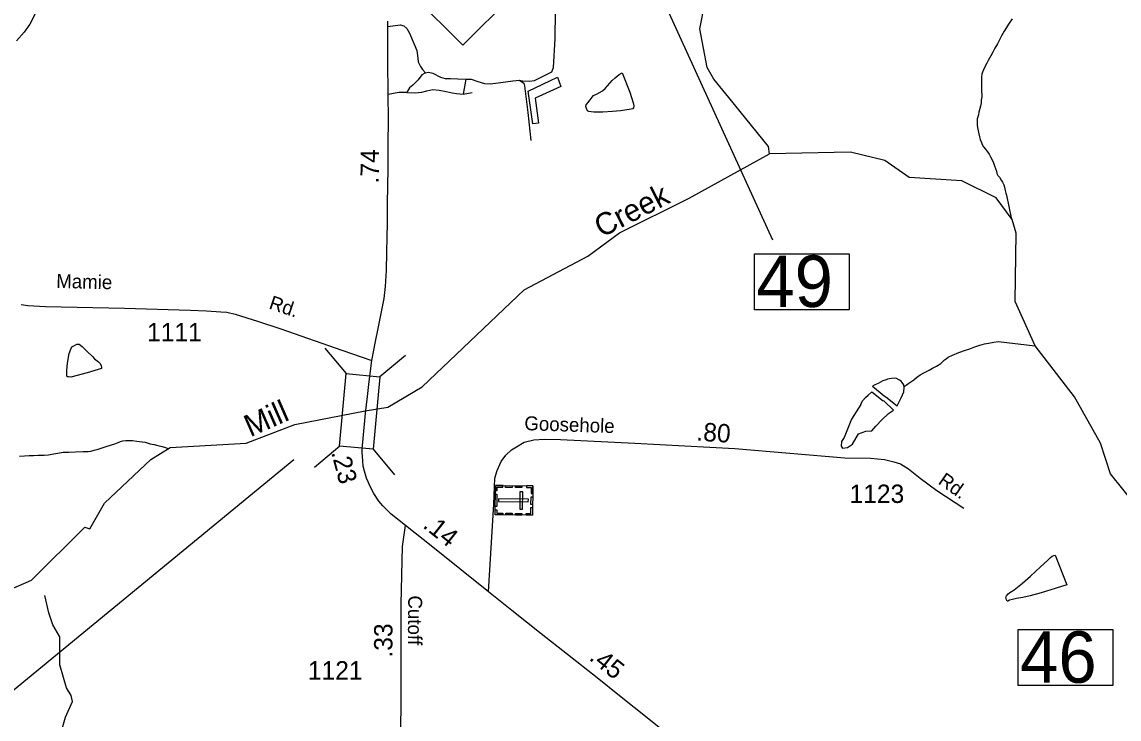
# Model space of a CAD drawing. Extents: x 2082433 to 2279600, y 546599 to 755198.
# Drawn here: x 2159193 to 2166659, y 560858 to 565600 of the extents above; entities that cross this region are included whole.
import ezdxf

# ---------------------------------------------------------------- set-up
doc = ezdxf.new("R2010")
doc.units = 0
for name, color, linetype in [('Exist Cultural Cemetery CELL', 7, 'Continuous'), ('Exist Hydrographic Creek Single Shore', 7, 'Continuous'), ('Exist Hydrographic Creek Single Shore Label', 7, 'Continuous'), ('Exist Hydrographic Pond Under 1500 Sq Ft', 7, 'Continuous'), ('Exist Road Non-System Type 51', 7, 'Continuous'), ('Exist Road Primary NC Attributed', 7, 'Continuous'), ('Exist Road Primary NC Service Mileage Hundredths English Label', 7, 'Continuous'), ('Exist Road Primary NC Shield CELL', 7, 'Continuous'), ('Exist Road Primary NC Structure Standard Bridge CELL', 7, 'Continuous'), ('Exist Road Primary NC Structure Standard Bridge Number Label', 7, 'Continuous'), ('Exist Road Secondary Mileage Hundredths English Label', 7, 'Continuous'), ('Exist Road Secondary Structure Standard Bridge Number Label', 7, 'Continuous'), ('Exist Road Secondary Type 51 Attributed', 7, 'Continuous'), ('Exist Road Secondary Type 51 Label', 7, 'Continuous'), ('Exist Road Secondary Type 51 Number Label', 7, 'Continuous')]:
    doc.layers.add(name, color=color, linetype=linetype)

msp = doc.modelspace()

# ---------------------------------------------------------------- linework, layer by layer
at = {"layer": 'Exist Cultural Cemetery CELL'}
for points in [[(2162669.2, 562443.8), (2162667.2, 562244.7), (2162412.6, 562247.2), (2162414.6, 562446.3)], [(2162425.5, 562388.7), (2162424.7, 562303.9), (2162413.3, 562304), (2162414.1, 562388.8)], [(2162414.3, 562413.2), (2162425.8, 562413.1), (2162426, 562435.1), (2162466.4, 562434.7), (2162466.5, 562445.8), (2162414.7, 562446.3)], [(2162484.5, 562445.6), (2162527.8, 562445.2), (2162527.7, 562433.8), (2162484.4, 562434.2)], [(2162551.8, 562445), (2162595.1, 562444.5), (2162594.9, 562433.1), (2162551.6, 562433.6)], [(2162600.8, 562403.6), (2162582.1, 562403.8), (2162580.9, 562286.1), (2162599.6, 562285.9)], [(2162625.9, 562444.2), (2162625.8, 562432.8), (2162658, 562432.5), (2162657.6, 562392), (2162668.7, 562391.9), (2162669.2, 562443.8)], [(2162638.8, 562335), (2162639, 562353.7), (2162436.2, 562355.7), (2162436.1, 562337.1)], [(2162668.5, 562369.7), (2162667.9, 562317.9), (2162656.5, 562318), (2162657.1, 562369.8)], [(2162413, 562280.3), (2162424.4, 562280.2), (2162424.2, 562258.2), (2162464.6, 562257.8), (2162464.5, 562246.7), (2162412.6, 562247.2)], [(2162485, 562257.9), (2162528.3, 562257.4), (2162528.2, 562246.1), (2162484.9, 562246.5)], [(2162550.9, 562257.2), (2162594.2, 562256.8), (2162594.1, 562245.4), (2162550.8, 562245.8)], [(2162623.9, 562245), (2162624, 562256.4), (2162656.2, 562256.1), (2162656.6, 562296.6), (2162667.7, 562296.5), (2162667.2, 562244.6)]]:
    msp.add_lwpolyline(points, close=True, dxfattribs=at)
at = {"layer": 'Exist Hydrographic Creek Single Shore'}
for points in [[(2164280.3, 564702.8), (2164272.3, 564752.2), (2164003.5, 565085.7), (2163902.1, 565210.2), (2163856.5, 565291.2), (2163805.9, 565554.5), (2163841.3, 565736.7), (2163790.7, 565929.1), (2163633.9, 566116.4), (2163512.4, 566303.7), (2163472.6, 566395.9), (2163420.8, 566551.7), (2163406.7, 566617.4), (2163442.7, 566725.5), (2163550.7, 566769.3), (2163788.4, 566889.9), (2164000.4, 567093.3), (2164102, 567188.7)], [(2165931.9, 565622.6), (2165905.9, 565586.3), (2165892.2, 565562.5)], [(2165892.2, 565562.5), (2165878.2, 565538.2), (2165858.5, 565505.9), (2165844.4, 565478), (2165830.8, 565452.1), (2165814.6, 565422.1), (2165801.1, 565393.7), (2165787.4, 565369.9), (2165769.1, 565337.8), (2165759.9, 565319.7), (2165740, 565285.4), (2165735.9, 565275.5), (2165729.8, 565259.3), (2165725.9, 565245.3), (2165724, 565227.4), (2165722.2, 565201.3), (2165722.2, 565155.5), (2165722.8, 565125.4), (2165725, 565105.5), (2165724.8, 565091.4), (2165721.1, 565069.3), (2165721.1, 565049.4), (2165715.4, 565027.5), (2165705.4, 564985.6), (2165701.7, 564967.6), (2165693.9, 564941.2), (2165694.1, 564927.4), (2165693.9, 564913.6), (2165693.9, 564895.4), (2165698.4, 564871.6), (2165704.5, 564839.4), (2165708.4, 564817.7), (2165714.4, 564799.8), (2165722.6, 564779.5), (2165728.5, 564767.6), (2165736.9, 564751.8), (2165750.9, 564735.9), (2165764.6, 564715.9), (2165775.1, 564699.8), (2165784.9, 564682.1), (2165795.2, 564662.3), (2165805.4, 564642.1), (2165811.6, 564622.1), (2165817.9, 564604.1), (2165823.9, 564586.2), (2165828, 564570.2), (2165834.1, 564556.2), (2165845.8, 564544.3), (2165857.7, 564524.7), (2165865.9, 564510.4), (2165874.1, 564492.6), (2165880.3, 564476.7), (2165884.4, 564454.6), (2165888.7, 564434.8), (2165892.8, 564420.8), (2165924.3, 564267.3)], [(2159655.3, 562152.3), (2159754.3, 562327.5), (2160069.3, 562622.9), (2160202.2, 562705.5), (2160718.3, 562734.4), (2161050.3, 562862.2), (2161529, 562955), (2161683.3, 562980.7), (2161915.4, 563117), (2162611.4, 563778.7), (2163043.4, 564006.2), (2163259.4, 564165.8), (2163732.4, 564402.3), (2164280.3, 564702.8)], [(2168675.5, 560946.8), (2168058.5, 561110.2), (2167756.6, 561349.2), (2167320.5, 561879.5), (2166768.5, 562317.1), (2166600.5, 562527.1), (2166532.5, 562735.2), (2166356.5, 563050.4), (2166087.5, 563397), (2165952.6, 563698.1), (2165958.5, 564163.9), (2165932.5, 564256.2), (2165823.6, 564402.7), (2165589.4, 564519), (2165231.4, 564542.6), (2165064.5, 564657.5), (2164830.5, 564714.7), (2164280.3, 564702.8)], [(2165196.7, 563121), (2165209.9, 563129.4), (2165228, 563143.3), (2165262, 563165.8), (2165279.9, 563181.7), (2165305.9, 563199.7), (2165335.9, 563215.8), (2165367.4, 563232.1), (2165389.4, 563244.2), (2165415.6, 563258.5), (2165445.3, 563276.7), (2165471, 563300.8), (2165483.1, 563308.8), (2165497, 563320.9), (2165524.9, 563332.9), (2165568.8, 563351.4), (2165614.7, 563367.5), (2165644.5, 563377.6), (2165678.5, 563389.9), (2165712.3, 563402.2), (2165742.7, 563410.2), (2165770.6, 563414.5), (2165806.2, 563422.5), (2165836.4, 563426.9), (2166087.5, 563397)], [(2159175.3, 562647.3), (2159209.1, 562649.5), (2159242.7, 562649.7), (2159270.8, 562651.9), (2159302.8, 562652.4), (2159342.8, 562652.4), (2159372.7, 562654.4), (2159396.9, 562660.9), (2159436.5, 562667), (2159472.8, 562673.3), (2159510.7, 562673.3), (2159557.1, 562675.6), (2159608.3, 562677.9), (2159642.4, 562678.1), (2159662.3, 562680.3), (2159684.6, 562686.3), (2159710.7, 562694.5), (2159772.2, 562714.8), (2159824.5, 562729.3), (2159848, 562739), (2159862.4, 562745.4), (2159879.8, 562751.3), (2159900.3, 562753.5), (2159919.8, 562753.8), (2159945.9, 562751.9), (2159974.1, 562748), (2160010, 562744.2), (2160032, 562740.5), (2160066, 562730.4), (2160092.3, 562724.5), (2160116.5, 562718.8), (2160148, 562712.8), (2160168.5, 562705.2), (2160186.2, 562699.3), (2160190.1, 562697.9)], [(2158958.3, 561674.3), (2159257.3, 561802.8), (2159621.3, 562162.8), (2159655.3, 562152.3)], [(2159467.3, 560792.1), (2159489.5, 560870.1), (2159535.9, 560977.9), (2159528.5, 561018.7), (2159495.1, 561070.8), (2159476.5, 561141.3), (2159450.6, 561226.8), (2159450.6, 561323.4), (2159450.6, 561416.3), (2159402.3, 561498), (2159376.3, 561579.7), (2159348.5, 561698.6)]]:
    msp.add_lwpolyline(points, dxfattribs=at)
at = {"layer": 'Exist Hydrographic Pond Under 1500 Sq Ft'}
for points in [[(2162836.5, 565225.1), (2162859, 565161.2), (2162685.5, 565082), (2162693.8, 565014.2), (2162708.3, 564912.3), (2162668.5, 564906.1), (2162637, 565129.9), (2162836.5, 565225.1)], [(2163277.9, 565255), (2163328.6, 565123.2), (2163354.8, 565043.4), (2163357.3, 565027.2), (2163355.3, 565015.4), (2163349.3, 565009.4), (2163339.1, 565007.3), (2163265.6, 564994.8), (2163211.3, 564990.4), (2163145.5, 564986.2), (2163085.4, 564987.6), (2163065.5, 564989.8), (2163049.5, 564991.4), (2163041.7, 564995.4), (2163033.7, 565011.3), (2163029.2, 565025.3), (2163033.5, 565035.6), (2163043.6, 565049.5), (2163058.9, 565071.5), (2163073.3, 565087.6), (2163082.9, 565099.5), (2163106.5, 565111.7), (2163142.6, 565131.8), (2163160.7, 565148.2), (2163178.5, 565166.2), (2163210.1, 565202.4), (2163230.2, 565220.4), (2163258.1, 565242.5), (2163277.9, 565255)], [(2159635.6, 563214), (2159525.5, 563183.2), (2159509.7, 563185.2), (2159499.9, 563187.1), (2159497.8, 563195.1), (2159497.4, 563229.2), (2159503.1, 563279), (2159515, 563345), (2159524.7, 563375.1), (2159532.7, 563389.4), (2159550.5, 563399.2), (2159566.7, 563407.3), (2159582.5, 563407.4), (2159602.6, 563393.4), (2159636.6, 563357.8), (2159673.1, 563323.9), (2159687.1, 563308), (2159713.1, 563288.3), (2159725, 563276.3), (2159731.4, 563260.3), (2159733, 563252.4), (2159733.4, 563242.6), (2159635.6, 563214)], [(2165182.3, 563146.5), (2165176.1, 563156.3), (2165164.4, 563164.2), (2165144.3, 563174.2), (2165128.1, 563176.2), (2165110.3, 563174), (2165084, 563169.9), (2165074, 563165.7), (2165051.9, 563157.7), (2165018.6, 563141.3), (2164998.1, 563131.4), (2164980.5, 563121.5), (2165060.7, 563057.8), (2165070.9, 563049.8)], [(2165070.9, 563049.8), (2165150.1, 562987.7), (2165175.5, 563043.9), (2165195.4, 563083.9), (2165197.5, 563114), (2165195.4, 563132.1), (2165182.3, 563146.5)], [(2164901.5, 562997.7), (2164905.5, 563008), (2164916, 563024.2), (2164933.6, 563044.3), (2164951.3, 563060.3), (2164977.3, 563084.3), (2165053.8, 563022.8)], [(2164901.5, 562997.7), (2164837.9, 562897.7), (2164787.6, 562774.3), (2164770.8, 562746.9), (2164767.8, 562713.4), (2164776.9, 562701.2), (2164812, 562704.2), (2164845.5, 562728.6), (2164885.1, 562797.1), (2164935.4, 562816.9), (2164976.4, 562819.1)], [(2164976.4, 562819.1), (2165003.3, 562851), (2165044.7, 562892.9), (2165090.4, 562935.5), (2165124.3, 562959.6), (2165060.1, 563021.2), (2165053.8, 563022.8)], [(2166224.1, 561973.7), (2166303.3, 561769.9), (2166231.5, 561747.5), (2166129.6, 561717.1), (2166053.9, 561696.5), (2166003.9, 561684.2), (2165962.1, 561678.4), (2165934.2, 561672), (2165914.1, 561665.7), (2165902.4, 561659.8), (2165896.5, 561659.9), (2165892.4, 561667.8), (2165887.9, 561687.5), (2165894, 561695.5), (2165904.1, 561709.8), (2165915.7, 561719.8), (2165945.7, 561738), (2166001.5, 561782.3), (2166057.2, 561830.7), (2166124.9, 561893), (2166172.7, 561937.3), (2166192.1, 561957.4), (2166204.5, 561965.3), (2166216.3, 561969.6), (2166224.1, 561973.7)]]:
    msp.add_lwpolyline(points, dxfattribs=at)
at = {"layer": 'Exist Road Non-System Type 51'}
for p, q in [((2162213.9, 565211.9), (2162195.3, 565110.1)), ((2162195.3, 565110.1), (2162256.4, 565119.4))]:
    msp.add_line(p, q, dxfattribs=at)
for points in [[(2162598.7, 565200.8), (2162646.8, 565197.1), (2162680.2, 565202.6), (2162748.6, 565236), (2162798.6, 565260), (2162809.7, 565291.5), (2162820.8, 565485.8), (2162824.5, 565672.6)], [(2161682.5, 565569.3), (2161766.1, 565580.1), (2161792, 565574.6), (2161812.3, 565556.1), (2161830.8, 565524.6), (2161862.3, 565448.7), (2161878.9, 565406.2), (2161886.3, 565354.4), (2161890, 565328.5), (2161904.8, 565297), (2161917.8, 565276.7), (2161938.1, 565254.5)], [(2161938.1, 565254.5), (2161914.1, 565241.5), (2161888.2, 565206.3), (2161853, 565171.2), (2161830.8, 565152.7), (2161816, 565130.5), (2161812.3, 565119.4)], [(2161938.1, 565254.5), (2161958.5, 565258.2), (2161988.1, 565250.8), (2162041.8, 565224.8), (2162073.2, 565215.6), (2162110.2, 565215.6), (2162158.3, 565213.7), (2162213.9, 565211.9)], [(2161812.3, 565119.4), (2161867.8, 565117.5), (2161914.1, 565123.1), (2161947.4, 565132.3), (2161988.1, 565141.6), (2162032.5, 565136), (2162078.8, 565126.8), (2162121.3, 565117.5), (2162150.9, 565113.8), (2162195.3, 565110.1)], [(2162213.9, 565211.9), (2162249, 565211.9), (2162295.3, 565195.2), (2162341.5, 565182.3), (2162378.5, 565180.4), (2162434, 565186), (2162534, 565200.8), (2162578.4, 565204.5), (2162598.7, 565200.8)], [(2162578.4, 565204.5), (2162608, 565184.1), (2162613.5, 565165.6), (2162635.7, 564984.3), (2162656.1, 564793.7)], [(2161812.3, 565119.4), (2161758.6, 565119.4), (2161684.4, 565107.9)]]:
    msp.add_lwpolyline(points, dxfattribs=at)
at = {"layer": 'Exist Road Primary NC Attributed'}
for points in [[(2161574.5, 563297.5), (2161598, 563427), (2161616.7, 563514.2), (2161657.7, 563718.6), (2161666.5, 563800.2), (2161673.2, 563909), (2161676.3, 564034.7), (2161679.9, 564236.9), (2161681.2, 564365.8), (2161684.4, 564603.1), (2161685.7, 564756.9), (2161686.2, 564944.8), (2161684.4, 565099.2), (2161684, 565175.3), (2161683.1, 565265.6), (2161682.2, 565422.9), (2161682.2, 565548.9), (2161683.1, 565605.4)], [(2161530.7, 562938.5), (2161543.2, 563053), (2161555.7, 563154.1), (2161574.5, 563297.5)], [(2161802.8, 562174.6), (2161706.4, 562251.5), (2161689, 562266.7), (2161648.4, 562308.1), (2161620.3, 562340.3), (2161588.3, 562391.5), (2161561.9, 562438.9), (2161548.1, 562471.2), (2161538.3, 562496.3), (2161524, 562544.1), (2161515.1, 562577.6), (2161511.5, 562614), (2161507.9, 562673.4), (2161508.8, 562695.7), (2161513.7, 562767), (2161530.7, 562938.5)], [(2162367, 561724.3), (2162171.7, 561879.4), (2161988, 562027.1), (2161802.8, 562174.6)], [(2164216.2, 560212.5), (2164186.2, 560256.5), (2164165, 560282), (2164115.1, 560329.3), (2164067.4, 560369.6), (2164038.6, 560393), (2163763.7, 560612.6), (2163675.8, 560683.4), (2163458.2, 560856.9), (2163258.7, 561016.2), (2163106.3, 561137.5), (2162906.4, 561296.8), (2162726.2, 561438.6), (2162526.8, 561597), (2162367, 561724.3)]]:
    msp.add_lwpolyline(points, dxfattribs=at)
at = {"layer": 'Exist Road Primary NC Shield CELL'}
msp.add_lwpolyline([(2161859.7, 565775.3), (2162192.7, 566108.3), (2162525.7, 565775.3), (2162192.7, 565442.3)], close=True, dxfattribs=at)
at = {"layer": 'Exist Road Primary NC Structure Standard Bridge CELL'}
for p, q in [((2161253.8, 563381.8), (2161398.5, 563207.7)), ((2161803.2, 563331.2), (2161629.1, 563186.5)), ((2161357.1, 562713.7), (2161183.1, 562569)), ((2161582.5, 562692.9), (2161727.2, 562518.8))]:
    msp.add_line(p, q, dxfattribs=at)
msp.add_lwpolyline([(2161629.1, 563186.5), (2161583.6, 562692.8), (2161353, 562714.1), (2161398.5, 563207.7)], close=True, dxfattribs=at)
at = {"layer": 'Exist Road Primary NC Structure Standard Bridge Number Label'}
msp.add_line((2161042.9, 562621.1), (2158942.4, 560894.9), dxfattribs=at)
at = {"layer": 'Exist Road Secondary Mileage Hundredths English Label'}
msp.add_line((2163324.1, 566259.2), (2164301.5, 564117.2), dxfattribs=at)
at = {"layer": 'Exist Road Secondary Structure Standard Bridge Number Label'}
for points in [[(2164178.3, 564023.9), (2164822.4, 564023.9), (2164822.4, 563641.6), (2164178.3, 563641.6)], [(2165973.3, 561467.2), (2166617.5, 561467.2), (2166617.5, 561084.9), (2165973.3, 561084.9)]]:
    msp.add_lwpolyline(points, close=True, dxfattribs=at)
at = {"layer": 'Exist Road Secondary Type 51 Attributed'}
for points in [[(2161711.8, 567198.4), (2161598.2, 567201.2), (2161324.7, 567201.2), (2161242.4, 567197.4), (2161149.9, 567182.6), (2161101.8, 567165.9), (2161011.1, 567123.4), (2160748.3, 566973.5), (2160520.7, 566849.5), (2160295, 566725.5), (2159889.7, 566510.9), (2159641.8, 566379.5), (2159558.5, 566316.6), (2159504.8, 566264.8), (2159454.9, 566205.6), (2159417.9, 566148.2), (2159373.5, 566035.3), (2159332.8, 565802.2), (2159306.9, 565711.5), (2159284.7, 565659.7), (2159245.8, 565585.7), (2159206.9, 565530.2), (2159155.1, 565471)], [(2159187.6, 563678.8), (2159232.5, 563671.1), (2159353, 563663.5), (2159890, 563653.9), (2160338.5, 563638.6), (2160448.5, 563635.7), (2160546.4, 563628.4), (2160585.9, 563625.6), (2160643.5, 563611.8), (2160795.6, 563565), (2160955.3, 563511.4), (2161369.9, 563366.6), (2161574.5, 563297.5)], [(2162367, 561724.3), (2162403.4, 562318.6), (2162411.9, 562497.1), (2162426.1, 562548), (2162454.4, 562610.3), (2162485.5, 562652.8), (2162525.2, 562689.6), (2162559.2, 562709.5), (2162610.1, 562741.8), (2162676.9, 562756.3), (2162746.7, 562762.1), (2162857.1, 562759.2), (2163363.5, 562734.5), (2164043.1, 562698.1), (2164793.3, 562634.7), (2164966.6, 562632.1), (2165062.1, 562623.4), (2165127.1, 562608.8), (2165171.7, 562593.4), (2165225.5, 562559.4), (2165304.8, 562497.1), (2165418.1, 562412.1), (2165602.2, 562293.2)], [(2161766.7, 560331.7), (2161773.4, 560987.6), (2161773.3, 561639.9), (2161781.8, 562032.7), (2161802.8, 562174.6)]]:
    msp.add_lwpolyline(points, dxfattribs=at)

# ---------------------------------------------------------------- texts
at = {"layer": 'Exist Hydrographic Creek Single Shore Label'}
for s, rotation, p in [('Creek', 27.04237, (2163136.7, 564130.4)), ('Mill', 23.68903, (2160746.1, 562774.4))]:
    msp.add_text(s, height=150, rotation=rotation, dxfattribs=at).set_placement(p)
at = {"layer": 'Exist Road Primary NC Service Mileage Hundredths English Label'}
for s, rotation, p in [('.74', 89.49502, (2161621, 564501.5)), ('.23', 284.92513, (2161296.1, 562671.9)), ('.14', 321.4516, (2161914.7, 562165.3)), ('.45', 321.50061, (2163046.2, 561265.1))]:
    msp.add_text(s, height=125, rotation=rotation, dxfattribs=at).set_placement(p)
at = {"layer": 'Exist Road Secondary Mileage Hundredths English Label'}
for s, rotation, p in [('.80', 356.01593, (2163779.6, 562753.1)), ('.33', 89.81984, (2161713.7, 561275.9))]:
    msp.add_text(s, height=125, rotation=rotation, dxfattribs=at).set_placement(p)
at = {"layer": 'Exist Road Secondary Structure Standard Bridge Number Label'}
for s, p in [('49', (2164190.8, 563661.4)), ('46', (2165985.9, 561104.7))]:
    msp.add_text(s, height=350, rotation=360, dxfattribs=at).set_placement(p)
at = {"layer": 'Exist Road Secondary Type 51 Label'}
for s, rotation, p in [('Mamie', 358.52549, (2159425, 563791.4)), ('Rd.', 341.55633, (2160867.9, 563651)), ('Goosehole', 358.08679, (2162610.6, 562823.7)), ('Rd.', 325.19688, (2165421.6, 562462.5)), ('Cutoff', 269.56594, (2161821.6, 561699))]:
    msp.add_text(s, height=95, rotation=rotation, dxfattribs=at).set_placement(p)
at = {"layer": 'Exist Road Secondary Type 51 Number Label'}
for s, p in [('1111', (2160044.2, 563427.5)), ('1123', (2164825.1, 562328)), ('1121', (2161138.9, 561126.7))]:
    msp.add_text(s, height=125, dxfattribs=at).set_placement(p)

doc.saveas('drawing.dxf')
